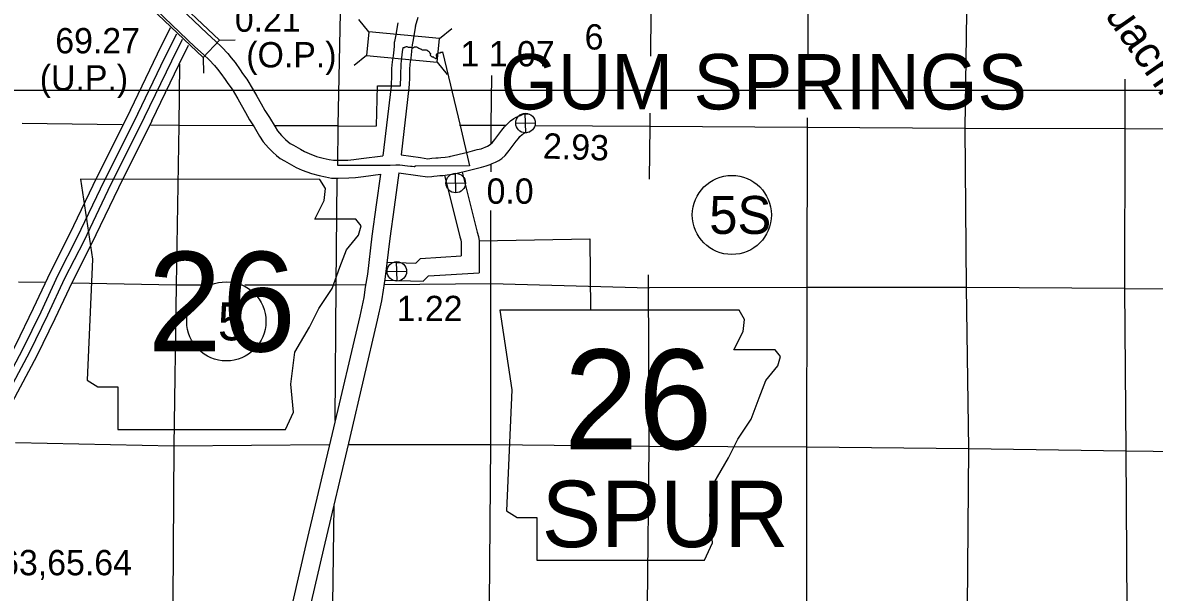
# Model space of a CAD drawing. Extents: x 369523 to 838377, y 495025 to 936819.
# Drawn here: x 563872 to 601641, y 740554 to 759567 of the extents above; entities that cross this region are included whole.
import ezdxf

# ---------------------------------------------------------------- set-up
doc = ezdxf.new("R2010")
doc.units = 0
for name, color, linetype in [('21', 7, 'Continuous'), ('22', 7, 'Continuous'), ('DSN_BRDG_Annotation', 7, 'Continuous'), ('DSN_DRFT_Common-Annotations', 7, 'Continuous'), ('DSN_DRFT_Common-Line', 7, 'Continuous'), ('DSN_DRFT_Junk-No-Plot', 7, 'Continuous'), ('Level 1', 7, 'Continuous'), ('Level 10', 7, 'Continuous'), ('Level 11', 7, 'Continuous'), ('Level 15', 7, 'Continuous'), ('Level 2', 7, 'Continuous'), ('Level 21', 7, 'Continuous'), ('Level 22', 7, 'Continuous'), ('Level 23', 7, 'Continuous')]:
    doc.layers.add(name, color=color, linetype=linetype)

msp = doc.modelspace()

# ---------------------------------------------------------------- linework, layer by layer
at = {"layer": '21'}
msp.add_line((750279, 757299), (454599, 757299), dxfattribs=at)
at = {"layer": '22'}
for points in [[(565803, 754338), (566203, 751673), (566025, 747632), (566380, 747410), (567047, 747410), (567047, 745989), (572642, 745989), (572909, 746566), (572820, 747499), (572953, 748565), (573442, 749409), (573752, 750030), (574197, 750696), (574463, 751407), (574685, 751984), (575085, 752473), (575174, 752784), (574996, 753006), (573619, 753006), (573930, 753627), (573974, 754027), (573790, 754334)], [(579794, 749975), (580194, 747310), (580016, 743269), (580371, 743047), (581037, 743047), (581037, 741626), (586633, 741626), (586899, 742203), (586811, 743136), (586944, 744201), (587432, 745045), (587743, 745667), (588187, 746333), (588454, 747044), (588676, 747621), (589075, 748109), (589164, 748420), (588987, 748642), (587610, 748642), (587921, 749264), (587965, 749664), (587781, 749971)]]:
    msp.add_lwpolyline(points, close=True, dxfattribs=at)
msp.add_lwpolyline([(579105, 752284), (582801, 752355), (582822, 749973)], dxfattribs=at)
at = {"layer": 'DSN_DRFT_Common-Annotations'}
for p, q in [((580660, 755890), (580645, 756541)), ((580327, 756208), (580978, 756223)), ((578331, 753887), (578316, 754538)), ((577998, 754205), (578649, 754220)), ((576036, 751258), (576687, 751273)), ((576369, 750940), (576354, 751591))]:
    msp.add_line(p, q, dxfattribs=at)
for centre in [(580652, 756216), (578324, 754212), (576361, 751265)]:
    msp.add_circle(centre, 326, dxfattribs=at)
at = {"layer": 'DSN_DRFT_Common-Line'}
for centre in [(587541, 753149), (570670, 749597)]:
    msp.add_circle(centre, 1320, dxfattribs=at)
at = {"layer": 'Level 1'}
for points in [[(568256, 760905), (570030, 759202), (570314, 758945), (570519, 758746), (570720, 758535), (570833, 758396), (570968, 758235), (571137, 757995), (571213, 757871), (571359, 757678), (571571, 757325), (571688, 757112), (571833, 756861), (571958, 756630), (572106, 756405), (572297, 756091), (572379, 755952), (572516, 755803), (572643, 755671), (572728, 755593), (572801, 755538), (572909, 755476), (573144, 755341), (573278, 755267), (573431, 755194), (573684, 755101), (573907, 755045), (574102, 755004), (574249, 754976), (574400, 754972), (574723, 754982), (574922, 754996), (575172, 755032), (575894, 755124)], [(567840, 760472), (569621, 758763), (569903, 758507), (570092, 758324), (570270, 758137), (570371, 758014), (570491, 757870), (570636, 757664), (570718, 757531), (570862, 757341), (571051, 757027), (571164, 756819), (571309, 756568), (571442, 756321), (571599, 756084), (571782, 755783), (571894, 755592), (572079, 755392), (572223, 755241), (572345, 755130), (572471, 755036), (572610, 754956), (572850, 754818), (573004, 754733), (573197, 754641), (573507, 754527), (573772, 754460), (573984, 754416), (574185, 754378), (574401, 754372), (574753, 754383), (574986, 754399), (575252, 754437), (575814, 754509)], [(578104, 755095), (578729, 755246), (579041, 755329), (579170, 755359), (579251, 755388), (579306, 755412), (579390, 755448), (579446, 755479), (579491, 755511), (579541, 755553), (579634, 755670), (579869, 755975), (579955, 756084), (580030, 756170), (580149, 756292), (580262, 756371), (580339, 756413), (580458, 756459), (580492, 756467), (580577, 756510), (580774, 756518)], [(578245, 754512), (578876, 754664), (579188, 754747), (579340, 754783), (579471, 754830), (579544, 754861), (579653, 754908), (579764, 754969), (579860, 755037), (579974, 755134), (580107, 755301), (580342, 755606), (580417, 755701), (580470, 755763), (580539, 755833), (580579, 755861), (580590, 755867), (580636, 755884), (580701, 755900), (580733, 755916), (580799, 755919)], [(576501, 755152), (577148, 755063), (577398, 755025), (577462, 755031), (577531, 755041), (577657, 755051), (577740, 755058), (577834, 755068), (577978, 755081), (578136, 755101)], [(576426, 754557), (577062, 754469), (577379, 754421), (577531, 754434), (577598, 754444), (577708, 754453), (577797, 754461), (577891, 754470), (578043, 754484), (578213, 754506)], [(577947, 754479), (578466, 752419), (578497, 752313), (578505, 752245), (578506, 751783)], [(578540, 754580), (579046, 752575), (579086, 752433), (579105, 752284), (579108, 751220)], [(576038, 751572), (576999, 751545), (577151, 751697), (578506, 751783)], [(575962, 750974), (577240, 750938), (577415, 751113), (579108, 751220)]]:
    msp.add_lwpolyline(points, dxfattribs=at)
at = {"layer": 'Level 11'}
for points in [[(576392, 759565), (576315, 759102), (576279, 758937), (576270, 758901), (576267, 758776), (576255, 758660), (576233, 758455), (576205, 758257), (576177, 758037), (576182, 757723), (576172, 757543), (576167, 757444), (575894, 755124)], [(577063, 759743), (576976, 759435)], [(576983, 759467), (576904, 758990), (576868, 758823), (576866, 758739), (576852, 758599), (576829, 758380), (576799, 758177), (576778, 758004), (576782, 757710), (576771, 757513), (576766, 757396), (576501, 755152)], [(575814, 754509), (575675, 753486), (575528, 752438), (575381, 751172), (575308, 750735), (575258, 750394), (575120, 749776), (574202, 745855), (573327, 742146), (572207, 737315), (571618, 734835), (571470, 734355)], [(576426, 754557), (576269, 753404), (576123, 752362), (575976, 751088), (575901, 750641), (575848, 750285), (575705, 749642), (574787, 745718), (573911, 742010), (572792, 737178), (572197, 734678), (572044, 734179)]]:
    msp.add_lwpolyline(points, dxfattribs=at)
at = {"layer": 'Level 15'}
for points in [[(579506, 755529), (579507, 756146), (579535, 757800)], [(579504, 754592), (579504, 754847)], [(579443, 739520), (579449, 740167), (579500, 745484), (579495, 750855), (579500, 753294)]]:
    msp.add_lwpolyline(points, dxfattribs=at)
at = {"layer": 'Level 2'}
for points in [[(577887, 758591), (578478, 756134), (578786, 754784), (576958, 754772), (576958, 754750), (576940, 754753), (576871, 754762), (576813, 754767), (576715, 754782), (576632, 754793), (576552, 754803), (576465, 754807), (576329, 754805), (576137, 754797), (574386, 754795), (574401, 756115), (575685, 756121), (575710, 757460), (576478, 757462)], [(576478, 757462), (576486, 757561), (576493, 757681), (576497, 757801), (576499, 757914), (576504, 758090), (576509, 758196), (576513, 758277), (576525, 758390), (576548, 758596), (576568, 758735)], [(576568, 758735), (576586, 758735), (576599, 758736), (576611, 758739), (576642, 758754), (576664, 758762), (576683, 758765), (576699, 758765), (576713, 758763), (576734, 758751), (576750, 758748), (576766, 758750), (576789, 758750), (576815, 758745), (576851, 758735), (576874, 758731), (576894, 758731), (576911, 758733), (576951, 758754), (576964, 758759), (576974, 758762), (576986, 758762), (576993, 758763), (577002, 758762), (577019, 758758), (577057, 758735), (577092, 758713), (577114, 758703), (577141, 758695), (577166, 758687), (577188, 758674), (577209, 758663), (577226, 758659), (577326, 758658), (577343, 758655), (577358, 758651), (577370, 758643), (577380, 758635), (577418, 758613), (577432, 758607), (577441, 758600), (577447, 758577), (577453, 758565), (577464, 758553), (577480, 758542), (577485, 758533), (577487, 758522), (577486, 758511), (577475, 758497), (577473, 758489), (577475, 758480), (577484, 758469), (577492, 758457), (577504, 758444), (577520, 758433), (577539, 758424), (577551, 758420), (577556, 758422), (577559, 758429), (577561, 758439), (577568, 758441), (577576, 758435), (577585, 758418), (577596, 758403), (577612, 758388), (577634, 758377), (577653, 758372), (577668, 758373), (577682, 758380), (577688, 758388), (577692, 758398), (577693, 758409), (577687, 758460), (577685, 758484), (577686, 758498), (577691, 758515), (577700, 758526), (577712, 758536), (577733, 758546), (577757, 758554), (577771, 758556), (577786, 758557), (577805, 758556), (577813, 758558), (577819, 758572), (577827, 758578), (577841, 758578), (577855, 758577), (577862, 758577), (577870, 758580), (577887, 758591)]]:
    msp.add_lwpolyline(points, dxfattribs=at)
at = {"layer": 'Level 21'}
for p, q in [((575422, 759263), (575087, 759671)), ((577787, 759032), (578195, 759367)), ((570438, 758978), (570966, 758993)), ((569894, 758403), (569908, 757875)), ((575345, 758475), (574937, 758140)), ((577710, 758244), (578045, 757836))]:
    msp.add_line(p, q, dxfattribs=at)
for points in [[(570438, 758978), (568713, 760612), (568168, 760036), (569894, 758403)], [(577787, 759032), (575422, 759263), (575345, 758475), (577710, 758244)]]:
    msp.add_lwpolyline(points, close=True, dxfattribs=at)
at = {"layer": 'Level 22'}
for points in [[(574397, 756131), (574515, 761504)], [(584846, 761430), (584821, 758449)], [(595399, 761433), (595320, 756050), (595364, 750732), (595437, 745355), (595398, 740052), (595385, 734732)], [(590084, 758481), (590104, 761398)], [(569112, 758180), (569082, 756142), (568994, 750800), (568921, 745439), (568885, 740250), (568900, 734983), (568736, 729633)], [(600661, 729428), (600714, 734701), (600734, 739988), (600701, 745273), (600660, 750695), (600667, 756036), (600672, 757681)], [(584805, 756546), (584802, 756114), (584783, 754347)], [(563859, 756217), (567196, 756169)], [(568148, 756156), (569082, 756142), (571556, 756137)], [(572277, 756135), (574397, 756131)], [(578446, 756147), (579507, 756146), (579985, 756143)], [(580975, 756137), (584802, 756114), (590068, 756073), (595320, 756050), (600667, 756036), (604056, 756011)], [(590101, 729490), (590019, 734786), (590038, 740109), (590044, 745415), (590057, 750722), (590068, 756073), (590070, 756393)], [(574303, 746290), (574338, 750806), (574369, 754357)], [(564606, 750891), (563732, 750909)], [(570008, 750801), (568994, 750800), (565526, 750872)], [(584789, 750710), (579495, 750855), (575948, 750821)], [(584743, 751155), (584768, 745436), (584719, 740111), (584721, 734836), (584731, 729507)], [(575308, 750815), (574338, 750806), (571290, 750802)], [(600660, 750695), (595364, 750732), (590057, 750722), (584789, 750711)], [(600660, 750695), (605940, 750682), (610389, 750729)], [(563630, 745556), (568921, 745439), (574102, 745489)], [(574745, 745490), (579500, 745484), (584768, 745436), (590044, 745415), (595437, 745355), (600701, 745273), (605197, 745221)], [(574178, 734181), (574194, 734833), (574229, 740152), (574271, 743465)]]:
    msp.add_lwpolyline(points, dxfattribs=at)
at = {"layer": 'Level 23'}
for points in [[(567468, 756641), (568374, 758527), (568809, 759402)], [(567716, 756521), (568622, 758407), (569014, 759197)], [(567941, 756413), (568846, 758297), (569205, 759018)], [(568189, 756294), (569093, 758176), (569410, 758813)], [(567471, 756647), (566348, 754406), (565439, 752511), (564800, 751254), (564229, 750025), (563634, 748806), (562792, 747230), (562499, 746570), (562263, 746137), (561953, 745713), (561505, 745206), (559895, 743288), (558132, 741174)], [(567717, 756523), (566595, 754284), (565685, 752390), (565048, 751134), (564477, 749907), (563879, 748681), (563039, 747110), (562745, 746448), (562496, 745990), (562168, 745541), (561713, 745027), (560106, 743111), (558337, 740991)], [(567940, 756411), (566820, 754174), (565909, 752279), (565272, 751025), (564703, 749799), (564102, 748568), (563264, 747000), (562970, 746337), (562707, 745856), (562363, 745384), (561902, 744863), (560298, 742951), (558532, 740834)], [(568186, 756288), (567067, 754053), (566156, 752157), (565520, 750904), (564951, 749681), (564347, 748442), (563511, 746879), (563216, 746215), (562940, 745708), (562577, 745212), (562111, 744684), (560509, 742774), (558751, 740667)]]:
    msp.add_lwpolyline(points, dxfattribs=at)

# ---------------------------------------------------------------- texts
at = {"layer": '22'}
for s, height, p in [('26', 3326.4, (568045, 748592)), ('26', 3326.4, (581939, 745332)), ('SPUR', 2217.6, (581196, 742062))]:
    msp.add_text(s, height=height, dxfattribs=at).set_placement(p)
at = {"layer": 'DSN_BRDG_Annotation'}
msp.add_text('2.93', height=844.8, rotation=358, dxfattribs=at).set_placement((581226, 755036))
for s, p in [('0.0', (579355, 753523)), ('1.22', (576353, 749605))]:
    msp.add_text(s, height=844.8, dxfattribs=at).set_placement(p)
at = {"layer": 'DSN_DRFT_Common-Annotations'}
msp.add_text('GUM SPRINGS', height=1848, dxfattribs=at).set_placement((579810, 756670))
at = {"layer": 'DSN_DRFT_Common-Line'}
for s, height, p in [('5S', 1267.2, (586785, 752515)), ('5', 1267, (570386, 748963))]:
    msp.add_text(s, height=height, dxfattribs=at).set_placement(p)
at = {"layer": 'DSN_DRFT_Junk-No-Plot'}
for s, p in [('0.21', (570954, 759262)), ('69.27', (564961, 758542)), ('(O.P.)', (571335, 758073)), ('1 1.07', (578485, 758107)), ('(U.P.)', (564443, 757302)), ('65.63,65.64', (561551, 741124))]:
    msp.add_text(s, height=844.8, dxfattribs=at).set_placement(p)
at = {"layer": 'Level 10'}
msp.add_text('Ouachita', height=1056, rotation=305, dxfattribs=at).set_placement((599331, 760724))
at = {"layer": 'Level 22'}
msp.add_text('6', height=845, dxfattribs=at).set_placement((582627, 758669))

doc.saveas('drawing.dxf')
